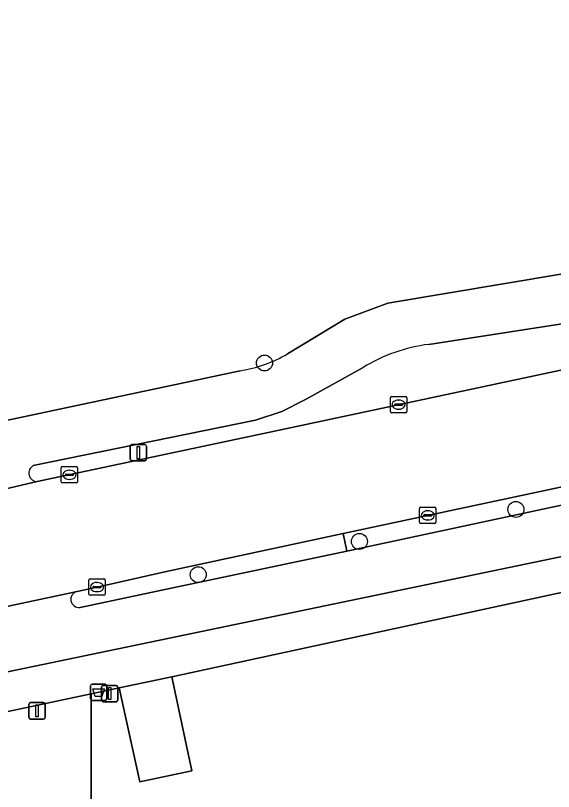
# Model space of a CAD drawing. Extents: x 160203 to 161530, y 379528 to 381797.
# Drawn here: x 160852.5 to 160885.38, y 380769.2 to 380816.66 of the extents above; entities that cross this region are included whole.
import ezdxf

# ---------------------------------------------------------------- set-up
doc = ezdxf.new("R2010")
doc.units = 0
for name, color, linetype in [('IMGEO_Afsluitpaal', 7, 'Continuous'), ('IMGEO_Afvalbak', 7, 'Continuous'), ('IMGEO_Berm_groen', 7, 'Continuous'), ('IMGEO_Boom', 7, 'Continuous'), ('IMGEO_Fietspad_open', 7, 'Continuous'), ('IMGEO_Groenvoorziening', 7, 'Continuous'), ('IMGEO_Kolk', 7, 'Continuous'), ('IMGEO_Lichtmast', 7, 'Continuous'), ('IMGEO_Loofbos', 7, 'Continuous'), ('IMGEO_Parkeervlak_open', 7, 'Continuous'), ('IMGEO_Rijbaan_lokaal_gesloten', 7, 'Continuous'), ('IMGEO_Verkeerseiland_open', 7, 'Continuous'), ('IMGEO_Voetpad_open', 7, 'Continuous')]:
    doc.layers.add(name, color=color, linetype=linetype)

msp = doc.modelspace()

# ---------------------------------------------------------------- linework, layer by layer
at = {"layer": 'IMGEO_Afsluitpaal'}
for p, q in [((160853.418, 380774.636), (160854.208, 380774.636)), ((160854.208, 380774.636), (160853.418, 380774.636)), ((160853.318, 380773.736), (160853.318, 380774.536)), ((160853.318, 380774.536), (160853.318, 380773.736)), ((160854.308, 380774.536), (160854.308, 380773.736)), ((160854.308, 380773.736), (160854.308, 380774.536)), ((160854.208, 380773.636), (160853.418, 380773.636)), ((160853.418, 380773.636), (160854.208, 380773.636))]:
    msp.add_line(p, q, dxfattribs=at)
msp.add_lwpolyline([(160853.738, 380774.511), (160853.888, 380774.511), (160853.888, 380773.761), (160853.738, 380773.761), (160853.738, 380774.511)], dxfattribs=at)
for centre, start, end in [((160853.418, 380774.536), 90, 180), ((160853.418, 380774.536), 90, 180), ((160854.208, 380774.536), 0, 90), ((160854.208, 380774.536), 360, 90), ((160853.418, 380773.736), 180, 270), ((160853.418, 380773.736), 180, 270), ((160854.208, 380773.736), 270, 0), ((160854.208, 380773.736), 270, 0)]:
    msp.add_arc(centre, 0.1, start, end, dxfattribs=at)
at = {"layer": 'IMGEO_Afvalbak'}
for p, q in [((160857.082, 380774.874), (160857.082, 380775.674)), ((160857.082, 380775.674), (160857.082, 380774.874)), ((160857.182, 380775.774), (160857.972, 380775.774)), ((160857.972, 380775.774), (160857.182, 380775.774)), ((160858.072, 380775.674), (160858.072, 380774.874)), ((160858.072, 380774.874), (160858.072, 380775.674)), ((160857.972, 380774.774), (160857.182, 380774.774)), ((160857.182, 380774.774), (160857.972, 380774.774))]:
    msp.add_line(p, q, dxfattribs=at)
msp.add_lwpolyline([(160857.225, 380775.488), (160857.929, 380775.488), (160857.78, 380775.018), (160857.374, 380775.018), (160857.225, 380775.488)], dxfattribs=at)
for centre, start, end in [((160857.182, 380775.674), 90, 180), ((160857.182, 380775.674), 90, 180), ((160857.972, 380775.674), 0, 90), ((160857.972, 380775.674), 360, 90), ((160857.182, 380774.874), 180, 270), ((160857.182, 380774.874), 180, 270), ((160857.972, 380774.874), 270, 0), ((160857.972, 380774.874), 270, 0)]:
    msp.add_arc(centre, 0.1, start, end, dxfattribs=at)
at = {"layer": 'IMGEO_Berm_groen'}
for points in [[(160853.823, 380788.153), (160868.994, 380791.387), (160962.393, 380811.294)], [(160978.03, 380807.467), (160972.81, 380806.33), (160967.738, 380805.281), (160872.514, 380784.988), (160872.747, 380783.9), (160968.598, 380804.459)], [(160910.065, 380801.559), (160877.753, 380796.551)], [(160873.746, 380795.137), (160870.215, 380793.181), (160868.768, 380792.449), (160867.157, 380791.921), (160853.58, 380789.135)]]:
    msp.add_lwpolyline(points, dxfattribs=at)
for centre, radius, start, end in [((160879.083, 380786.398), 10.24, 97.4626, 121.4114), ((160853.833, 380788.677), 0.524, 118.9424, 268.8553)]:
    msp.add_arc(centre, radius, start, end, dxfattribs=at)
at = {"layer": 'IMGEO_Boom'}
for centre in [(160867.715, 380795.41), (160883.079, 380786.454), (160873.517, 380784.493), (160863.666, 380782.464)]:
    msp.add_circle(centre, 0.489, dxfattribs=at)
at = {"layer": 'IMGEO_Fietspad_open'}
for points in [[(160981.147, 380819.173), (160950.184, 380817.435), (160945.017, 380816.889), (160942.809, 380816.444), (160931.168, 380811.62), (160922.422, 380807.645), (160919.528, 380806.566), (160911.568, 380804.662), (160889.594, 380801.47), (160875.251, 380799.066), (160872.634, 380798.093), (160869.122, 380795.967)], [(160978.27, 380806.464), (160976.415, 380806), (160968.598, 380804.459), (160872.747, 380783.9), (160862.114, 380781.662), (160856.442, 380780.46)], [(160877.753, 380796.551), (160910.065, 380801.559)], [(160853.58, 380789.135), (160867.157, 380791.921), (160868.768, 380792.449), (160870.215, 380793.181), (160873.746, 380795.137)], [(160866.227, 380794.936), (160843.264, 380790.068), (160838.376, 380788.96)], [(160848.709, 380778.795), (160840.695, 380777.069), (160836.273, 380776.224), (160836.948, 380773.18), (160852.102, 380776.534), (160888.262, 380784.068), (160891.08, 380784.626), (160893.936, 380785.223), (160899.941, 380786.518), (160902.733, 380787.077), (160905.767, 380787.724), (160909.537, 380788.575), (160912.825, 380789.273), (160915.719, 380789.87), (160918.068, 380790.378), (160920.518, 380790.848), (160922.447, 380791.267), (160924.847, 380791.8), (160927.182, 380792.346), (160929.518, 380792.803)], [(160849.023, 380787.038), (160853.823, 380788.153)], [(160856.265, 380781.437), (160848.502, 380779.79)]]:
    msp.add_lwpolyline(points, dxfattribs=at)
for centre, radius, start, end in [((160879.083, 380786.398), 10.24, 97.4626, 121.4114), ((160864.903, 380803.233), 8.402, 279.0647, 300.1401), ((160853.833, 380788.677), 0.524, 118.9424, 268.8553), ((160856.371, 380780.952), 0.497, 102.296, 278.2414)]:
    msp.add_arc(centre, radius, start, end, dxfattribs=at)
at = {"layer": 'IMGEO_Groenvoorziening'}
msp.add_lwpolyline([(160889.865, 380777.392), (160888.533, 380781.612), (160888.428, 380781.929), (160888.317, 380781.905), (160862.044, 380776.218), (160863.278, 380770.473), (160860.088, 380769.786), (160858.834, 380775.541), (160857.114, 380775.173), (160857.128, 380767.765), (160859.443, 380767.782), (160859.472, 380765.525), (160863.523, 380765.538), (160868.849, 380765.538), (160871.481, 380765.511), (160871.481, 380765.528), (160871.541, 380768.117), (160875.906, 380768.117), (160885.697, 380768.163), (160888.514, 380768.176)], close=True, dxfattribs=at)
at = {"layer": 'IMGEO_Kolk'}
for p, q in [((160875.413, 380792.437), (160875.413, 380793.289)), ((160875.488, 380793.363), (160876.34, 380793.363)), ((160875.901, 380793.143), (160875.926, 380793.143)), ((160876.414, 380793.289), (160876.414, 380792.437)), ((160875.672, 380792.857), (160875.672, 380792.869)), ((160876.11, 380792.82), (160875.712, 380792.82)), ((160875.715, 380792.906), (160876.113, 380792.906)), ((160876.156, 380792.869), (160876.156, 380792.857)), ((160876.34, 380792.363), (160875.488, 380792.363)), ((160875.924, 380792.583), (160875.899, 380792.583)), ((160855.292, 380788.148), (160855.292, 380789)), ((160855.367, 380789.074), (160856.219, 380789.074)), ((160855.78, 380788.854), (160855.805, 380788.854)), ((160856.293, 380789), (160856.293, 380788.148)), ((160855.551, 380788.568), (160855.551, 380788.58)), ((160855.989, 380788.531), (160855.591, 380788.531)), ((160855.594, 380788.617), (160855.992, 380788.617)), ((160856.035, 380788.58), (160856.035, 380788.568)), ((160856.219, 380788.074), (160855.367, 380788.074)), ((160855.803, 380788.294), (160855.778, 380788.294)), ((160877.191, 380785.665), (160877.191, 380786.517)), ((160877.266, 380786.591), (160878.118, 380786.591)), ((160878.192, 380786.517), (160878.192, 380785.665)), ((160877.45, 380786.085), (160877.45, 380786.097)), ((160877.888, 380786.048), (160877.49, 380786.048)), ((160877.493, 380786.134), (160877.891, 380786.134)), ((160877.679, 380786.371), (160877.704, 380786.371)), ((160877.934, 380786.097), (160877.934, 380786.085)), ((160878.118, 380785.591), (160877.266, 380785.591)), ((160877.702, 380785.811), (160877.677, 380785.811)), ((160856.977, 380781.279), (160856.977, 380782.131)), ((160857.052, 380782.205), (160857.904, 380782.205)), ((160857.279, 380781.748), (160857.677, 380781.748)), ((160857.465, 380781.985), (160857.49, 380781.985)), ((160857.978, 380782.131), (160857.978, 380781.279)), ((160857.236, 380781.699), (160857.236, 380781.711)), ((160857.674, 380781.662), (160857.276, 380781.662)), ((160857.488, 380781.425), (160857.463, 380781.425)), ((160857.72, 380781.711), (160857.72, 380781.699)), ((160857.904, 380781.205), (160857.052, 380781.205))]:
    msp.add_line(p, q, dxfattribs=at)
for points in [[(160875.413, 380792.437), (160875.413, 380793.289)], [(160875.488, 380793.363), (160876.34, 380793.363)], [(160876.414, 380793.289), (160876.414, 380792.437)], [(160876.34, 380792.363), (160875.488, 380792.363)], [(160855.292, 380788.148), (160855.292, 380789)], [(160855.367, 380789.074), (160856.219, 380789.074)], [(160856.293, 380789), (160856.293, 380788.148)], [(160856.219, 380788.074), (160855.367, 380788.074)], [(160877.191, 380785.665), (160877.191, 380786.517)], [(160877.266, 380786.591), (160878.118, 380786.591)], [(160878.192, 380786.517), (160878.192, 380785.665)], [(160878.118, 380785.591), (160877.266, 380785.591)], [(160856.977, 380781.279), (160856.977, 380782.131)], [(160857.052, 380782.205), (160857.904, 380782.205)], [(160857.978, 380782.131), (160857.978, 380781.279)], [(160857.904, 380781.205), (160857.052, 380781.205)]]:
    msp.add_lwpolyline(points, dxfattribs=at)
for centre, radius, start, end in [((160875.49, 380793.287), 0.0765, 91.552, 178.448), ((160875.49, 380793.287), 0.0765, 91.552, 178.448), ((160876.338, 380793.287), 0.0765, 1.552, 88.448), ((160876.338, 380793.287), 0.0765, 1.552, 88.448), ((160875.712, 380792.866), 0.0403, 85.8775, 175.7526), ((160875.709, 380792.856), 0.0366, 178.938, 274.7102), ((160876.113, 380792.863), 0.043, 264.8664, 352.4533), ((160876.117, 380792.868), 0.0386, 1.7309, 96.639), ((160875.49, 380792.439), 0.0765, 181.552, 268.448), ((160875.49, 380792.439), 0.0765, 181.552, 268.448), ((160876.338, 380792.439), 0.0765, 271.552, 358.448), ((160876.338, 380792.439), 0.0765, 271.552, 358.448), ((160855.369, 380788.998), 0.0765, 91.552, 178.448), ((160855.369, 380788.998), 0.0765, 91.552, 178.448), ((160856.217, 380788.998), 0.0765, 1.552, 88.448), ((160856.217, 380788.998), 0.0765, 1.552, 88.448), ((160855.591, 380788.577), 0.0403, 85.8775, 175.7526), ((160855.588, 380788.567), 0.0366, 178.938, 274.7102), ((160855.992, 380788.574), 0.043, 264.8664, 352.4533), ((160855.996, 380788.579), 0.0386, 1.7309, 96.639), ((160855.369, 380788.15), 0.0765, 181.552, 268.448), ((160855.369, 380788.15), 0.0765, 181.552, 268.448), ((160856.217, 380788.15), 0.0765, 271.552, 358.448), ((160856.217, 380788.15), 0.0765, 271.552, 358.448), ((160877.268, 380786.515), 0.0765, 91.552, 178.448), ((160877.268, 380786.515), 0.0765, 91.552, 178.448), ((160878.116, 380786.515), 0.0765, 1.552, 88.448), ((160878.116, 380786.515), 0.0765, 1.552, 88.448), ((160877.49, 380786.094), 0.0403, 85.8775, 175.7526), ((160877.487, 380786.084), 0.0366, 178.938, 274.7102), ((160877.891, 380786.091), 0.043, 264.8664, 352.4533), ((160877.895, 380786.096), 0.0386, 1.7309, 96.639), ((160877.268, 380785.667), 0.0765, 181.552, 268.448), ((160877.268, 380785.667), 0.0765, 181.552, 268.448), ((160878.116, 380785.667), 0.0765, 271.552, 358.448), ((160878.116, 380785.667), 0.0765, 271.552, 358.448), ((160857.054, 380782.129), 0.0765, 91.552, 178.448), ((160857.054, 380782.129), 0.0765, 91.552, 178.448), ((160857.276, 380781.708), 0.0403, 85.8775, 175.7526), ((160857.681, 380781.71), 0.0386, 1.7309, 96.639), ((160857.902, 380782.129), 0.0765, 1.552, 88.448), ((160857.902, 380782.129), 0.0765, 1.552, 88.448), ((160857.054, 380781.281), 0.0765, 181.552, 268.448), ((160857.054, 380781.281), 0.0765, 181.552, 268.448), ((160857.273, 380781.698), 0.0366, 178.938, 274.7102), ((160857.677, 380781.705), 0.043, 264.8664, 352.4533), ((160857.902, 380781.281), 0.0765, 271.552, 358.448), ((160857.902, 380781.281), 0.0765, 271.552, 358.448)]:
    msp.add_arc(centre, radius, start, end, dxfattribs=at)
for centre, major_axis, ratio, start_param, end_param in [((160875.9, 380792.863), (-0.387, 0.002), 0.722429, 4.712389, 7.853982), ((160875.925, 380792.863), (-0.39, 0.002), 0.717154, 1.570796, 4.712389), ((160855.779, 380788.574), (-0.387, 0.002), 0.722429, 4.712389, 7.853982), ((160855.804, 380788.574), (-0.39, 0.002), 0.717154, 1.570796, 4.712389), ((160877.678, 380786.091), (-0.387, 0.002), 0.722429, 4.712389, 7.853982), ((160877.703, 380786.091), (-0.39, 0.002), 0.717154, 1.570796, 4.712389), ((160857.464, 380781.705), (-0.387, 0.002), 0.722429, 4.712389, 7.853982), ((160857.489, 380781.705), (-0.39, 0.002), 0.717154, 1.570796, 4.712389)]:
    msp.add_ellipse(centre, major_axis=major_axis, ratio=ratio, start_param=start_param, end_param=end_param, dxfattribs=at)
at = {"layer": 'IMGEO_Lichtmast'}
for p, q in [((160859.51, 380789.531), (160859.51, 380790.331)), ((160859.51, 380790.331), (160859.51, 380789.531)), ((160859.61, 380790.431), (160860.4, 380790.431)), ((160860.4, 380790.431), (160859.61, 380790.431)), ((160860.5, 380790.331), (160860.5, 380789.531)), ((160860.5, 380789.531), (160860.5, 380790.331)), ((160860.4, 380789.431), (160859.61, 380789.431)), ((160859.61, 380789.431), (160860.4, 380789.431)), ((160857.756, 380774.794), (160857.756, 380775.594)), ((160857.756, 380775.594), (160857.756, 380774.794)), ((160857.856, 380775.694), (160858.646, 380775.694)), ((160858.646, 380775.694), (160857.856, 380775.694)), ((160858.746, 380775.594), (160858.746, 380774.794)), ((160858.746, 380774.794), (160858.746, 380775.594)), ((160858.646, 380774.694), (160857.856, 380774.694)), ((160857.856, 380774.694), (160858.646, 380774.694))]:
    msp.add_line(p, q, dxfattribs=at)
for points in [[(160859.93, 380790.306), (160860.08, 380790.306), (160860.08, 380789.556), (160859.93, 380789.556), (160859.93, 380790.306)], [(160858.176, 380775.569), (160858.326, 380775.569), (160858.326, 380774.819), (160858.176, 380774.819), (160858.176, 380775.569)]]:
    msp.add_lwpolyline(points, dxfattribs=at)
for centre, start, end in [((160859.61, 380790.331), 90, 180), ((160859.61, 380790.331), 90, 180), ((160860.4, 380790.331), 0, 90), ((160860.4, 380790.331), 360, 90), ((160859.61, 380789.531), 180, 270), ((160859.61, 380789.531), 180, 270), ((160860.4, 380789.531), 270, 0), ((160860.4, 380789.531), 270, 0), ((160857.856, 380775.594), 90, 180), ((160857.856, 380775.594), 90, 180), ((160858.646, 380775.594), 0, 90), ((160858.646, 380775.594), 360, 90), ((160857.856, 380774.794), 180, 270), ((160857.856, 380774.794), 180, 270), ((160858.646, 380774.794), 270, 0), ((160858.646, 380774.794), 270, 0)]:
    msp.add_arc(centre, 0.1, start, end, dxfattribs=at)
at = {"layer": 'IMGEO_Loofbos'}
for points in [[(160869.122, 380795.967), (160872.634, 380798.093), (160875.251, 380799.066), (160889.594, 380801.47), (160911.568, 380804.662), (160919.528, 380806.566), (160922.422, 380807.645), (160931.168, 380811.62), (160942.809, 380816.444), (160945.017, 380816.889), (160950.184, 380817.435), (160981.147, 380819.173)], [(160837.018, 380791.49), (160842.683, 380792.729), (160843.264, 380790.068), (160866.227, 380794.936)]]:
    msp.add_lwpolyline(points, dxfattribs=at)
msp.add_arc((160864.903, 380803.233), 8.402, 279.0647, 300.1401, dxfattribs=at)
at = {"layer": 'IMGEO_Parkeervlak_open'}
msp.add_lwpolyline([(160862.044, 380776.218), (160858.834, 380775.541), (160860.088, 380769.786), (160863.278, 380770.473)], close=True, dxfattribs=at)
msp.add_lwpolyline([(160857.128, 380767.765), (160857.114, 380775.173), (160847.115, 380773.056)], dxfattribs=at)
at = {"layer": 'IMGEO_Rijbaan_lokaal_gesloten'}
for points in [[(160973.459, 380813.577), (160967.844, 380812.403), (160962.393, 380811.294), (160868.994, 380791.387), (160853.823, 380788.153), (160849.023, 380787.038), (160836.261, 380784.329), (160835.746, 380784.22), (160832.445, 380783.527), (160832.003, 380783.58)], [(160828.084, 380775.567), (160828.297, 380775.612), (160833.953, 380776.818), (160835.132, 380777.069), (160836.054, 380777.262), (160842.574, 380778.522), (160848.502, 380779.79), (160856.265, 380781.437), (160857.477, 380781.706), (160861.627, 380782.636), (160872.514, 380784.988), (160967.738, 380805.281), (160972.81, 380806.33), (160978.03, 380807.467), (160980.903, 380808.092)]]:
    msp.add_lwpolyline(points, dxfattribs=at)
at = {"layer": 'IMGEO_Verkeerseiland_open'}
msp.add_lwpolyline([(160856.442, 380780.46), (160862.114, 380781.662), (160872.747, 380783.9), (160872.514, 380784.988), (160861.627, 380782.636), (160857.477, 380781.706), (160856.265, 380781.437)], dxfattribs=at)
msp.add_arc((160856.371, 380780.952), 0.497, 102.296, 278.2414, dxfattribs=at)
at = {"layer": 'IMGEO_Voetpad_open'}
for points in [[(160920.518, 380790.848), (160918.068, 380790.378), (160915.719, 380789.87), (160912.825, 380789.273), (160909.537, 380788.575), (160905.767, 380787.724), (160902.733, 380787.077), (160899.941, 380786.518), (160893.936, 380785.223), (160891.08, 380784.626), (160888.262, 380784.068), (160852.102, 380776.534), (160836.948, 380773.18), (160836.449, 380773.07)], [(160836.017, 380770.491), (160847.115, 380773.056), (160857.114, 380775.173), (160858.834, 380775.541), (160862.044, 380776.218), (160888.317, 380781.905)]]:
    msp.add_lwpolyline(points, dxfattribs=at)

doc.saveas('drawing.dxf')
